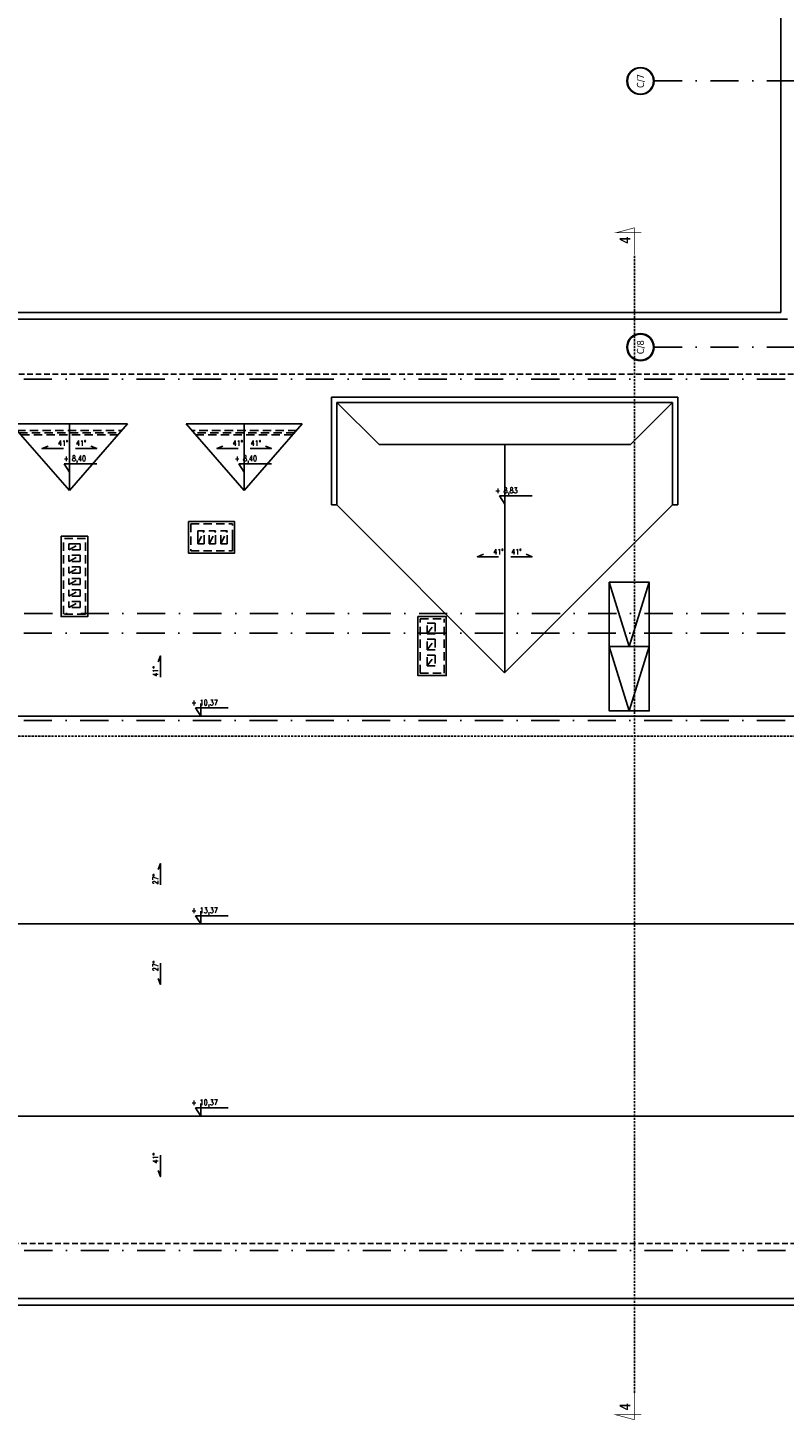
# Model space of a CAD drawing. Header units: millimetres. Extents: x 28600 to 181045, y -399112 to -163690.
# Tile 475 of 482: x 99834 to 101539, y -199847 to -196709. Entities that reach past the tile are written whole.
import ezdxf
from ezdxf.enums import TextEntityAlignment as Align

# ---------------------------------------------------------------- set-up
doc = ezdxf.new("R2010")
doc.units = ezdxf.units.MM
for name, pattern in [('CARKOVANA', [7.5, 5, -2.5]), ('DASHDOT', [25.4, 12.7, -6.35, 0, -6.35]), ('HIDDEN', [9.525, 6.35, -3.175])]:
    doc.linetypes.add(name, pattern=pattern)
doc.layers.get('0').update_dxf_attribs({"color": 8})
for name, color, linetype in [('!! 0_ Istn-widok', 8, 'Continuous'), ('!! 0_ Opis', 8, 'Continuous'), ('!! 0_Istn-cienka', 8, 'Continuous'), ('!! 0_Osie', 8, 'DASHDOT'), ('!! 1_Wyburzenia', 8, 'CARKOVANA'), ('0-osie-liniA', 8, 'DASHDOT'), ('0-osie-tx', 8, 'Continuous'), ('0-rzedne-blok', 8, 'Continuous')]:
    doc.layers.add(name, color=color, linetype=linetype)
doc.styles.add('DEUTSCH', font='SIMPLEX8')
doc.styles.add('SIMPLEX', font='simplex.shx', dxfattribs={"width": 0.77})
doc.styles.add('STYLE7', font='ARIALNB.TTF')
doc.styles.add('TAHOMA', font='tahoma.ttf')

# ---------------------------------------------------------------- blocks, each defined once
blk = doc.blocks.new('*U187')
h = blk.add_hatch(color=256)
edge = h.paths.add_edge_path()
edge.add_arc((0, 0), 30.6, 0, 360)
edge = h.paths.add_edge_path(flags=17)
edge.add_arc((0, 0), 29.4, 0, 360)
for radius in [30.6, 29.4]:
    blk.add_circle((0, 0), radius)
at = {"style": 'TAHOMA', "flags": 8}
blk.add_attdef('ANSICHTSNUMMER', text='', height=16, dxfattribs=at).set_placement((0, 0), align=Align.MIDDLE_CENTER)
blk = doc.blocks.new('BLOK OSI')
at = {"layer": '0-osie-liniA', "ltscale": 5}
for points in [[(51570, -196890.1), (53810.6, -196890.1)], [(51570, -197490.1), (53810.6, -197490.1)], [(48624.3, -197562.1), (53810.6, -197562.1)], [(48625.5, -198090.1), (53810.6, -198090.1)], [(48624.3, -198134.6), (52188.5, -198134.6)], [(48624.3, -198331.6), (52453.7, -198331.6)], [(48625.5, -199526.1), (52491.5, -199526.1)]]:
    blk.add_lwpolyline(points, dxfattribs=at)
at = {"layer": '0-osie-tx'}
ref = blk.add_blockref('*U187', (51539.4, -196890.1), dxfattribs=dict(at, rotation=270))
ref.add_attrib('ANSICHTSNUMMER', 'C/7', dxfattribs={"layer": '0', "height": 16, "rotation": 90, "style": 'TAHOMA', "flags": 8}).set_placement((51539.4, -196890.1), align=Align.MIDDLE_CENTER)
ref = blk.add_blockref('*U187', (51539.4, -197490.1), dxfattribs=dict(at, rotation=270))
ref.add_attrib('ANSICHTSNUMMER', 'C/8', dxfattribs={"layer": '0', "height": 16, "rotation": 90, "style": 'TAHOMA', "flags": 8}).set_placement((51539.4, -197490.1), align=Align.MIDDLE_CENTER)
blk = doc.blocks.new('D_kota')
for p, q in [((-0.8, 15), (8.7, 15)), ((8.7, 0), (-0.8, 15)), ((8.7, 0), (8.7, 23))]:
    blk.add_line(p, q)
blk.add_lwpolyline([(-0.8, 15), (57.9, 15)])
at = {"style": 'DEUTSCH', "width": 0.8}
blk.add_attdef('POZ.ARCH', (7.3, 19.7), '', height=10, dxfattribs=at)

msp = doc.modelspace()

# ---------------------------------------------------------------- linework, layer by layer
at = {"layer": '!! 0_ Istn-widok'}
for p, q in [((101299.1145, -197541.13703), (100518.52838, -197541.13703)), ((101287.1145, -197553.13703), (100530.52838, -197553.13703)), ((99796.8126, -197601.52096), (99927.8126, -197751.52096)), ((99927.8126, -197601.52096), (99927.8126, -197751.52096)), ((100058.8126, -197601.52096), (99927.8126, -197751.52096)), ((100190.62267, -197601.52096), (100321.62267, -197751.52096)), ((100321.62267, -197601.52096), (100321.62267, -197751.52096)), ((100452.62267, -197601.52096), (100321.62267, -197751.52096)), ((101680.08499, -198260.58502), (98768.08499, -198260.58502)), ((101680.08499, -198728.8582), (98768.08499, -198728.8582)), ((101680.08499, -199161.88777), (98768.08499, -199161.88777))]:
    msp.add_line(p, q, dxfattribs=at)
for points in [[(101531.08499, -195731.85822), (101531.08499, -197350.53512)], [(101531.08499, -197350.53512), (98845.08499, -197350.53512), (98845.08499, -198121.76193), (98768.08499, -198121.76193), (98768.08499, -199445.18326), (99128.08499, -199445.18326), (99128.08499, -199588.18329), (101680.08499, -199588.1823)], [(101546.08499, -197365.53512), (98860.08499, -197365.53512), (98860.08499, -198136.76193), (98783.08499, -198136.76193), (98783.08499, -199430.18326), (99143.08499, -199430.18326), (99143.08499, -199573.18328), (101680.08499, -199573.1823)], [(100518.52838, -197541.13703), (100518.30488, -197784.13703)], [(100530.52838, -197553.13703), (100530.32144, -197784.13703)], [(100530.52838, -197553.13703), (100625.52838, -197648.13703)], [(101287.1145, -197553.13703), (101192.1145, -197648.13703)], [(101287.1145, -197553.13703), (101287.1145, -197783.9301)], [(101299.1145, -197541.13703), (101299.1145, -197783.9301)], [(99796.8126, -197601.52096), (100058.8126, -197601.52096)], [(100452.62267, -197601.52096), (100190.62267, -197601.52096)], [(100625.52838, -197648.13703), (101192.1145, -197648.13703)], [(100908.82144, -197648.13703), (100908.82144, -198162.22316)], [(100530.32144, -197784.13703), (100518.30488, -197784.13703)], [(100530.32144, -197784.13703), (100908.6145, -198162.4301)], [(101286.90756, -197784.13703), (100908.6145, -198162.4301)], [(101287.1145, -197783.9301), (101299.1145, -197783.9301)]]:
    msp.add_lwpolyline(points, dxfattribs=at)
at = {"layer": '!! 0_ Istn-widok', "linetype": 'HIDDEN', "ltscale": 3}
for points in [[(99809.9126, -197616.52096), (100045.7126, -197616.52096)], [(99814.27927, -197621.52096), (100041.34593, -197621.52096)], [(99818.64593, -197626.52096), (100036.97927, -197626.52096)], [(100439.52267, -197616.52096), (100203.72267, -197616.52096)], [(100435.15601, -197621.52096), (100208.08934, -197621.52096)], [(100430.78934, -197626.52096), (100212.45601, -197626.52096)], [(100201.08499, -197826.81839), (100295.08499, -197826.81839)], [(100201.08499, -197826.81839), (100201.08499, -197887.81839), (100295.08499, -197887.81839)], [(100231.08499, -197842.81839), (100217.08499, -197842.81839), (100217.08499, -197871.81839), (100231.08499, -197871.81839)], [(100217.08499, -197871.81839), (100217.08499, -197842.81839)], [(100217.08499, -197871.81839), (100231.08499, -197842.81839)], [(100231.08499, -197871.81839), (100231.08499, -197842.81839)], [(100257.08499, -197842.81839), (100243.08499, -197842.81839)], [(100243.08499, -197871.81839), (100243.08499, -197842.81839)], [(100243.08499, -197871.81839), (100257.08499, -197842.81839)], [(100257.08499, -197871.81839), (100257.08499, -197842.81839)], [(100283.08499, -197842.81839), (100269.08499, -197842.81839)], [(100269.08499, -197871.81839), (100269.08499, -197842.81839)], [(100269.08499, -197871.81839), (100283.08499, -197842.81839)], [(100283.08499, -197871.81839), (100283.08499, -197842.81839)], [(100295.08499, -197887.81839), (100295.08499, -197826.81839)], [(100295.08499, -197871.81839), (100295.08499, -197842.81839)], [(99914.08499, -198030.81839), (99914.08499, -197859.81839)], [(99964.08499, -197859.81839), (99914.08499, -197859.81839)], [(99926.08499, -197885.81839), (99926.08499, -197871.81839), (99952.08499, -197871.81839), (99952.08499, -197885.81839)], [(99952.08499, -197871.81839), (99926.08499, -197871.81839)], [(99926.08499, -197885.81839), (99952.08499, -197871.81839)], [(99964.08499, -198030.81839), (99964.08499, -197859.81839)], [(100243.08499, -197871.81839), (100257.08499, -197871.81839)], [(100269.08499, -197871.81839), (100283.08499, -197871.81839)], [(99952.08499, -197885.81839), (99926.08499, -197885.81839)], [(99926.08499, -197911.81839), (99926.08499, -197897.81839)], [(99952.08499, -197897.81839), (99926.08499, -197897.81839)], [(99926.08499, -197911.81839), (99952.08499, -197897.81839)], [(99952.08499, -197897.81839), (99952.08499, -197911.81839)], [(99952.08499, -197911.81839), (99926.08499, -197911.81839)], [(99926.08499, -197937.81839), (99926.08499, -197923.81839)], [(99952.08499, -197923.81839), (99926.08499, -197923.81839)], [(99926.08499, -197937.81839), (99952.08499, -197923.81839)], [(99952.08499, -197937.81839), (99926.08499, -197937.81839)], [(99952.08499, -197923.81839), (99952.08499, -197937.81839)], [(99926.08499, -197963.81839), (99926.08499, -197949.81839)], [(99952.08499, -197949.81839), (99926.08499, -197949.81839)], [(99926.08499, -197963.81839), (99952.08499, -197949.81839)], [(99952.08499, -197963.81839), (99926.08499, -197963.81839)], [(99952.08499, -197949.81839), (99952.08499, -197963.81839)], [(99926.08499, -197989.81839), (99926.08499, -197975.81839)], [(99952.08499, -197975.81839), (99926.08499, -197975.81839)], [(99926.08499, -197989.81839), (99952.08499, -197975.81839)], [(99952.08499, -197989.81839), (99926.08499, -197989.81839)], [(99952.08499, -198001.81839), (99952.08499, -198015.81839), (99926.08499, -198015.81839), (99926.08499, -198001.81839)], [(99952.08499, -198001.81839), (99926.08499, -198001.81839)], [(99926.08499, -198015.81839), (99952.08499, -198001.81839)], [(99952.08499, -197975.81839), (99952.08499, -197989.81839)], [(99964.08499, -198030.81839), (99914.08499, -198030.81839)], [(99952.08499, -198015.81839), (99926.08499, -198015.81839)], [(100718.08499, -198163.81839), (100718.08499, -198040.81839), (100772.08499, -198040.81839)], [(100734.08499, -198074.81839), (100734.08499, -198050.81839), (100752.08499, -198050.81839), (100752.08499, -198074.81839)], [(100734.08499, -198074.81839), (100752.08499, -198050.81839)], [(100772.08499, -198163.81839), (100772.08499, -198040.81839)], [(100752.08499, -198074.81839), (100734.08499, -198074.81839)], [(100734.08499, -198110.81839), (100734.08499, -198086.81839), (100752.08499, -198086.81839), (100752.08499, -198110.81839)], [(100734.08499, -198110.81839), (100752.08499, -198086.81839)], [(100752.08499, -198110.81839), (100734.08499, -198110.81839)], [(100752.08499, -198122.81839), (100752.08499, -198146.81839), (100734.08499, -198146.81839), (100734.08499, -198122.81839)], [(100752.08499, -198122.81839), (100734.08499, -198122.81839)], [(100734.08499, -198146.81839), (100752.08499, -198122.81839)], [(100718.08499, -198163.81839), (100772.08499, -198163.81839)]]:
    msp.add_lwpolyline(points, dxfattribs=at)
at = {"layer": '!! 0_ Istn-widok'}
for points in [[(100196.08499, -197821.81839), (100300.08499, -197821.81839), (100300.08499, -197892.81839), (100196.08499, -197892.81839)], [(99909.08499, -197854.81839), (99969.08499, -197854.81839), (99969.08499, -198035.81839), (99909.08499, -198035.81839)], [(100713.08499, -198035.81839), (100777.08499, -198035.81839), (100777.08499, -198168.81839), (100713.08499, -198168.81839)]]:
    msp.add_lwpolyline(points, close=True, dxfattribs=at)
at = {"layer": '!! 0_ Opis', "const_width": 1.44}
for points in [[(101201.21471, -197220.41728), (101201.21471, -197159.59168), (101159.15007, -197170.86287), (101216.42111, -197170.86287)], [(101201.21471, -197220.41728), (101201.21471, -197159.59168), (101159.15007, -197170.86287), (101216.42111, -197170.86287)], [(101201.21471, -199785.51265), (101201.21471, -199846.33825), (101159.15007, -199835.06706), (101216.42111, -199835.06706)], [(101201.21471, -199785.51265), (101201.21471, -199846.33825), (101159.15007, -199835.06706), (101216.42111, -199835.06706)]]:
    msp.add_lwpolyline(points, dxfattribs=at)
at = {"layer": '!! 0_ Opis'}
for points in [[(99914.08174, -197657.16543), (99866.30946, -197657.16543), (99879.67578, -197651.72326)], [(99941.54346, -197657.16543), (99989.31574, -197657.16543), (99975.94942, -197651.72326)], [(100307.89181, -197657.16543), (100260.11954, -197657.16543), (100273.48585, -197651.72326)], [(100335.35353, -197657.16543), (100383.12581, -197657.16543), (100369.75949, -197651.72326)], [(100895.09058, -197900.99979), (100847.3183, -197900.99979), (100860.68462, -197895.55762)], [(100922.5523, -197900.99979), (100970.32458, -197900.99979), (100956.95826, -197895.55762)], [(100132.99442, -198172.17643), (100132.99442, -198124.40415), (100127.55224, -198137.77047)], [(100132.99442, -198640.44961), (100132.99442, -198592.67733), (100127.55224, -198606.04365)], [(100132.99442, -198817.26678), (100132.99442, -198865.03906), (100127.55224, -198851.67274)], [(100132.99442, -199250.29635), (100132.99442, -199298.06863), (100127.55224, -199284.70231)]]:
    msp.add_lwpolyline(points, dxfattribs=at)
at = {"layer": '!! 0_Istn-cienka', "linetype": 'HIDDEN', "ltscale": 2}
msp.add_lwpolyline([(101636.08499, -197489.35822), (98983.90809, -197489.35822), (98983.90809, -198260.58502), (98906.90809, -198260.58502), (98906.90809, -199306.36017), (99266.90809, -199306.36017), (99266.90809, -199449.36014), (101698.08499, -199449.3592)], dxfattribs=at)
at = {"layer": '!! 1_Wyburzenia'}
for points in [[(101201.21471, -199785.51265), (101201.21471, -197220.41728)], [(98336.89238, -198393.67453), (98574.76359, -198393.67453), (98574.76359, -198305.37313), (104611.30636, -198305.37313)]]:
    msp.add_lwpolyline(points, dxfattribs=at)
for points in [[(101144.58499, -197958.39804), (101234.58499, -197958.39804), (101234.58499, -198103.39804), (101144.58499, -198103.39804)], [(101144.58499, -198103.39804), (101234.58499, -198103.39804), (101234.58499, -198248.39804), (101144.58499, -198248.39804)]]:
    msp.add_lwpolyline(points, close=True)
for points in [[(101144.58499, -197958.39804), (101189.58499, -198103.39804), (101234.58499, -197958.39804)], [(101144.58499, -198103.39804), (101189.58499, -198248.39804), (101234.58499, -198103.39804)]]:
    msp.add_lwpolyline(points)

# ---------------------------------------------------------------- block references
at = {"layer": '!! 0_Osie'}
msp.add_blockref('BLOK OSI', (49675.37357, 61.46017), dxfattribs=at)
at = {"layer": '0-rzedne-blok'}
ref = msp.add_blockref('D_kota', (99916.98728, -197710.25776), dxfattribs=dict(at, xscale=1.250000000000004, yscale=1.250000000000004, zscale=1.250000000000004))
ref.add_attrib('POZ.ARCH', '+ 8,40', (99914.52489, -197685.67781), dxfattribs={"layer": '0', "height": 12.5, "style": 'DEUTSCH', "width": 0.8})
ref = msp.add_blockref('D_kota', (100310.79736, -197710.25776), dxfattribs=dict(at, xscale=1.250000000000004, yscale=1.250000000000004, zscale=1.250000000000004))
ref.add_attrib('POZ.ARCH', '+ 8,40', (100299.97204, -197685.67781), dxfattribs={"layer": '0', "height": 12.5, "style": 'DEUTSCH', "width": 0.8})
ref = msp.add_blockref('D_kota', (100897.99612, -197782.39145), dxfattribs=dict(at, xscale=1.250000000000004, yscale=1.250000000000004, zscale=1.250000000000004))
ref.add_attrib('POZ.ARCH', '+ 8,83', (100887.1708, -197757.8115), dxfattribs={"layer": '0', "height": 12.5, "style": 'DEUTSCH', "width": 0.8})
ref = msp.add_blockref('D_kota', (100213.25968, -198260.58502), dxfattribs=dict(at, xscale=1.250000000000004, yscale=1.250000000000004, zscale=1.250000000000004))
ref.add_attrib('POZ.ARCH', '+ 10,37', (100202.43436, -198236.00508), dxfattribs={"layer": '0', "height": 12.5, "style": 'DEUTSCH', "width": 0.8})
ref = msp.add_blockref('D_kota', (100213.25968, -198728.8582), dxfattribs=dict(at, xscale=1.250000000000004, yscale=1.250000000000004, zscale=1.250000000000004))
ref.add_attrib('POZ.ARCH', '+ 13,37', (100202.43436, -198704.27825), dxfattribs={"layer": '0', "height": 12.5, "style": 'DEUTSCH', "width": 0.8})
ref = msp.add_blockref('D_kota', (100213.25968, -199161.88777), dxfattribs=dict(at, xscale=1.250000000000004, yscale=1.250000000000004, zscale=1.250000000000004))
ref.add_attrib('POZ.ARCH', '+ 10,37', (100202.43436, -199137.30783), dxfattribs={"layer": '0', "height": 12.5, "style": 'DEUTSCH', "width": 0.8})

# ---------------------------------------------------------------- texts
at = {"layer": '!! 0_ Opis', "style": 'STYLE7', "text_generation_flag": 6, "width": 0.95}
for p in [(101191.83084, -197194.76166), (101191.83084, -199824.49339)]:
    msp.add_text('4', height=24, rotation=270.00000016, dxfattribs=at).set_placement(p)
at = {"layer": '!! 0_ Opis', "style": 'SIMPLEX', "width": 0.75}
for p in [(99901.82236, -197650.81083), (99942.51564, -197650.81083), (100295.63243, -197650.81083), (100336.32571, -197650.81083), (100882.8312, -197895.66442), (100923.52447, -197895.66442)]:
    msp.add_text('41%%D', height=12, dxfattribs=at).set_placement(p)
for s, p in [('41%%D', (100127.65904, -198171.20426)), ('27%%D', (100127.65904, -198639.47744)), ('27%%D', (100127.65904, -198835.38181)), ('41%%D', (100127.65904, -199268.41138))]:
    msp.add_text(s, height=12, rotation=90, dxfattribs=at).set_placement(p)

doc.saveas('drawing.dxf')
